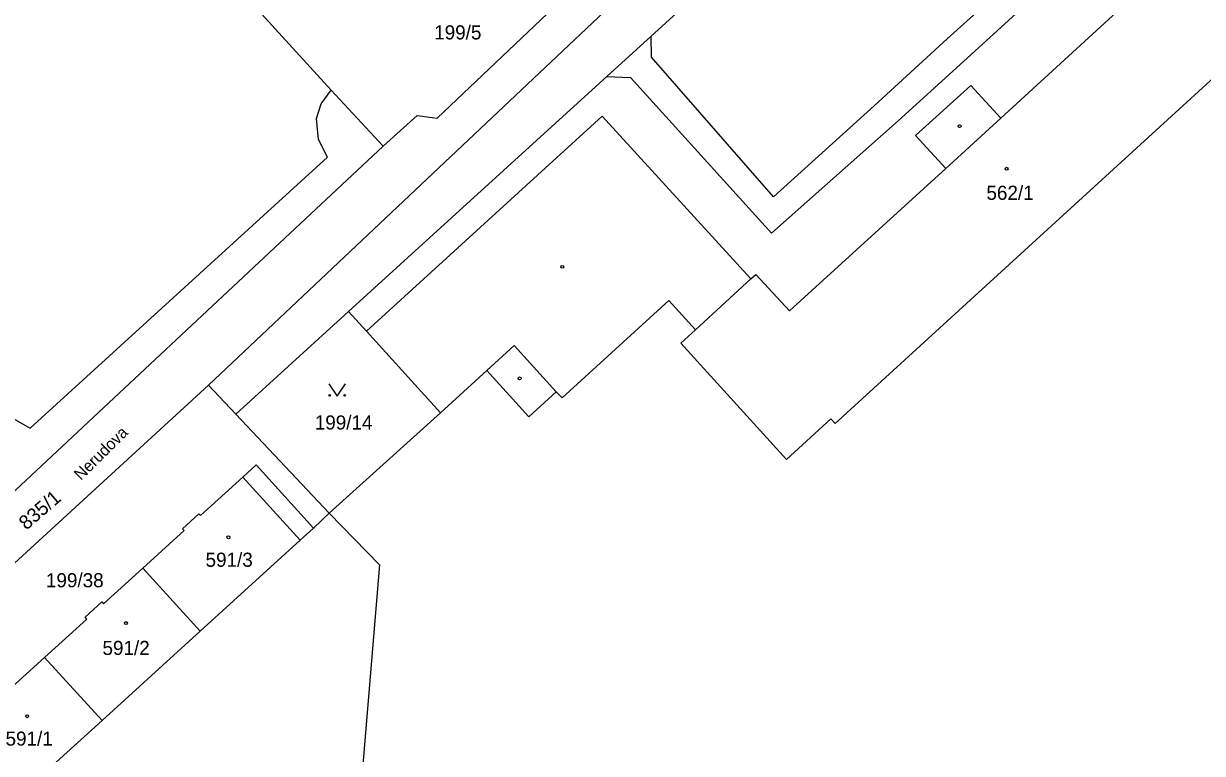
# Model space of a CAD drawing. Extents: x -735249 to -729401, y -1124843 to -1121828.
# Drawn here: x -733187.6 to -733045.7, y -1123775.2 to -1123687.3 of the extents above; entities that cross this region are included whole.
import ezdxf

# ---------------------------------------------------------------- set-up
doc = ezdxf.new("R2010")
doc.units = 0
for name, color, linetype in [('Vrstva 1', 7, 'Continuous'), ('Vrstva 15', 7, 'Continuous'), ('Vrstva 18', 7, 'Continuous'), ('Vrstva 19', 7, 'Continuous'), ('Vrstva 25', 7, 'Continuous'), ('Vrstva 4', 7, 'Continuous')]:
    doc.layers.add(name, color=color, linetype=linetype)

msp = doc.modelspace()

# ---------------------------------------------------------------- linework, layer by layer
at = {"layer": 'Vrstva 1'}
for points in [[(-733150.58, -1123695.3), (-733194.79, -1123646.86)], [(-733112.05, -1123688.8), (-733099.27, -1123677.16)], [(-733137.81, -1123698.7), (-733120.65, -1123682.36)], [(-733165.36, -1123730.84), (-733117.72, -1123685.88)], [(-733117.39, -1123693.66), (-733112.05, -1123688.8)], [(-733148.47, -1123721.97), (-733117.39, -1123693.66)], [(-733151.76, -1123696.97), (-733150.58, -1123695.3)], [(-733150.58, -1123695.3), (-733144.32, -1123702.08)], [(-733152.36, -1123698.72), (-733151.76, -1123696.97)], [(-733152.09, -1123701.25), (-733152.36, -1123698.72)], [(-733144.32, -1123702.08), (-733140.23, -1123698.37)], [(-733140.23, -1123698.37), (-733137.81, -1123698.7)], [(-733151.01, -1123703.38), (-733152.09, -1123701.25)], [(-733144.32, -1123702.08), (-733196.1, -1123750.48)], [(-733186.8, -1123736.03), (-733151.01, -1123703.38)], [(-733162.05, -1123734.34), (-733148.47, -1123721.97)], [(-733148.47, -1123721.97), (-733146.32, -1123724.34)], [(-733137.41, -1123734.17), (-733146.32, -1123724.34)], [(-733208.19, -1123770.13), (-733165.36, -1123730.84)], [(-733162.05, -1123734.34), (-733165.36, -1123730.84)], [(-733150.81, -1123746.25), (-733162.05, -1123734.34)], [(-733150.81, -1123746.25), (-733137.41, -1123734.17)], [(-733188.87, -1123734.85), (-733186.8, -1123736.03)], [(-733161.22, -1123741.93), (-733159.61, -1123740.46)], [(-733159.61, -1123740.46), (-733152.69, -1123748.06)], [(-733166.3, -1123746.55), (-733161.22, -1123741.93)], [(-733168.49, -1123748.14), (-733166.5, -1123746.33)], [(-733166.5, -1123746.33), (-733166.3, -1123746.55)], [(-733152.69, -1123748.06), (-733150.81, -1123746.25)], [(-733150.81, -1123746.25), (-733144.76, -1123752.48)], [(-733173.26, -1123752.89), (-733168.29, -1123748.36)], [(-733168.29, -1123748.36), (-733168.49, -1123748.14)], [(-733152.69, -1123748.06), (-733154.3, -1123749.53)], [(-733154.3, -1123749.53), (-733166.34, -1123760.48)], [(-733177.98, -1123757.18), (-733173.26, -1123752.89)], [(-733166.34, -1123760.48), (-733173.26, -1123752.89)], [(-733144.76, -1123752.48), (-733147.59, -1123786.65)], [(-733180.2, -1123758.8), (-733178.18, -1123756.96)], [(-733178.18, -1123756.96), (-733177.98, -1123757.18)], [(-733180, -1123759.02), (-733180.2, -1123758.8)], [(-733185.08, -1123763.65), (-733180, -1123759.02)], [(-733166.34, -1123760.48), (-733178.16, -1123771.22)], [(-733189.91, -1123768.04), (-733185.08, -1123763.65)], [(-733178.16, -1123771.22), (-733185.08, -1123763.65)], [(-733178.16, -1123771.22), (-733190.05, -1123782.03)]]:
    msp.add_lwpolyline(points, dxfattribs=at)
at = {"layer": 'Vrstva 25'}
msp.add_lwpolyline([(-733150.85, -1123730.68), (-733149.85, -1123732.18), (-733148.85, -1123730.68)], dxfattribs=at)
for centre, radius in [((-733074.9, -1123699.65), 0.175), ((-733069.25, -1123704.78), 0.175), ((-733122.75, -1123716.6), 0.175), ((-733127.88, -1123730.03), 0.175), ((-733150.75, -1123732.08), 0.1), ((-733148.95, -1123732.08), 0.1), ((-733162.95, -1123749.17), 0.175), ((-733175.29, -1123759.5), 0.175), ((-733187.18, -1123770.72), 0.175)]:
    msp.add_circle(centre, radius, dxfattribs=at)
at = {"layer": 'Vrstva 4'}
for points in [[(-733076.41, -1123689.14), (-733063.28, -1123677.31)], [(-733074.88, -1123692.25), (-733059.45, -1123678.17)], [(-733051.23, -1123681.51), (-733069.93, -1123698.71)], [(-733111.99, -1123691.36), (-733112.05, -1123688.8)], [(-733038.25, -1123688.27), (-733089.9, -1123735.47)], [(-733085.21, -1123697.21), (-733076.41, -1123689.14)], [(-733097.32, -1123708.16), (-733111.99, -1123691.36)], [(-733082.29, -1123699), (-733074.88, -1123692.25)], [(-733117.39, -1123693.66), (-733114.54, -1123693.81)], [(-733114.54, -1123693.81), (-733097.54, -1123712.56)], [(-733080.2, -1123700.76), (-733073.57, -1123694.75)], [(-733069.93, -1123698.71), (-733073.57, -1123694.75)], [(-733097.32, -1123708.16), (-733085.21, -1123697.21)], [(-733146.32, -1123724.34), (-733117.94, -1123698.46)], [(-733117.94, -1123698.46), (-733100.03, -1123718.06)], [(-733097.54, -1123712.56), (-733082.29, -1123699)], [(-733076.57, -1123704.75), (-733069.93, -1123698.71)], [(-733080.2, -1123700.76), (-733076.57, -1123704.75)], [(-733076.57, -1123704.75), (-733095.4, -1123721.9)], [(-733100.03, -1123718.06), (-733099.45, -1123717.53)], [(-733099.45, -1123717.53), (-733095.4, -1123721.9)], [(-733106.7, -1123724.17), (-733100.03, -1123718.06)], [(-733122.78, -1123732.39), (-733109.91, -1123720.65)], [(-733109.91, -1123720.65), (-733106.7, -1123724.17)], [(-733108.47, -1123725.78), (-733106.7, -1123724.17)], [(-733131.83, -1123729.08), (-733128.53, -1123726.08)], [(-733128.53, -1123726.08), (-733123.47, -1123731.63)], [(-733095.73, -1123739.79), (-733108.47, -1123725.78)], [(-733137.41, -1123734.17), (-733131.83, -1123729.08)], [(-733131.83, -1123729.08), (-733126.78, -1123734.68)], [(-733126.78, -1123734.68), (-733123.47, -1123731.63)], [(-733123.47, -1123731.63), (-733122.78, -1123732.39)], [(-733090.4, -1123734.92), (-733095.73, -1123739.79)], [(-733089.9, -1123735.47), (-733090.4, -1123734.92)], [(-733161.22, -1123741.93), (-733154.3, -1123749.53)]]:
    msp.add_lwpolyline(points, dxfattribs=at)

# ---------------------------------------------------------------- texts
at = {"layer": 'Vrstva 15'}
msp.add_text('Nerudova', height=1.4, rotation=44.70036, dxfattribs=at).set_placement((-733180.699, -1123742.388))
at = {"layer": 'Vrstva 18'}
for s, p in [('199/5', (-733138.17, -1123689.21)), ('199/14', (-733152.55, -1123736.19)), ('199/38', (-733184.92, -1123755.19))]:
    msp.add_text(s, height=1.7, dxfattribs=at).set_placement(p)
msp.add_text('835/1', height=1.7, rotation=40.80033, dxfattribs=at).set_placement((-733187.27, -1123748.368))
at = {"layer": 'Vrstva 19'}
for s, p in [('562/1', (-733071.68, -1123708.53)), ('591/3', (-733165.7, -1123752.72)), ('591/2', (-733178.11, -1123763.34)), ('591/1', (-733189.78, -1123774.26))]:
    msp.add_text(s, height=1.7, dxfattribs=at).set_placement(p)

doc.saveas('drawing.dxf')
